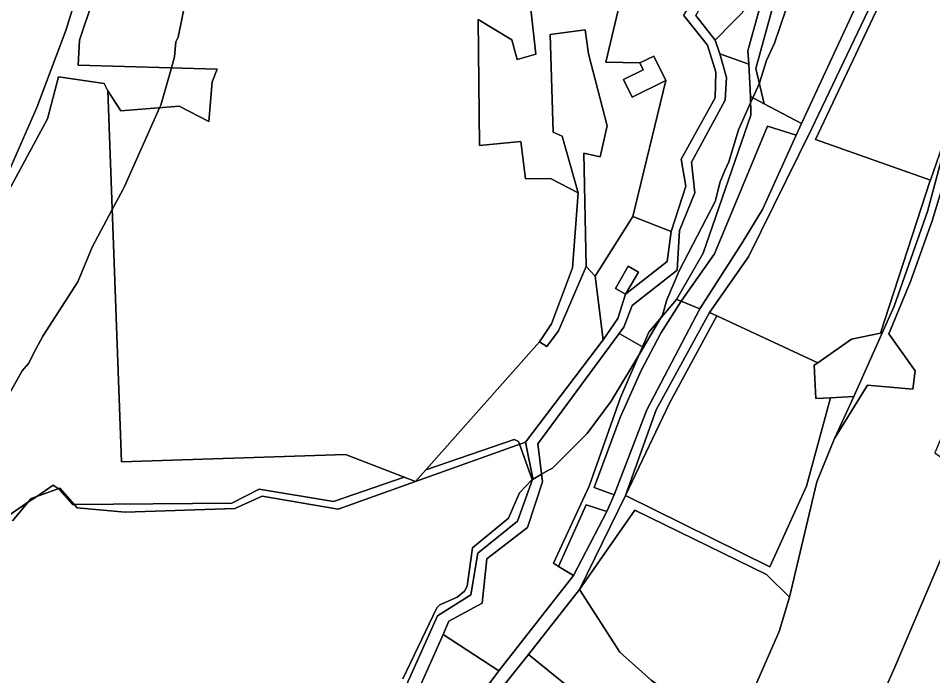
# Model space of a CAD drawing. Extents: x -477304 to -465429, y -1159113 to -1149210.
# Drawn here: x -470664 to -470349.9, y -1155610.6 to -1155384.7 of the extents above; entities that cross this region are included whole.
import ezdxf

# ---------------------------------------------------------------- set-up
doc = ezdxf.new("R2010")
doc.units = 0
for name, color, linetype in [('BPEJ_s', 7, 'Continuous'), ('ostatni_s', 7, 'Continuous'), ('PUPFL_s', 7, 'Continuous'), ('trav_porost_s', 7, 'Continuous'), ('voda_s', 7, 'Continuous')]:
    doc.layers.add(name, color=color, linetype=linetype)

msp = doc.modelspace()

# ---------------------------------------------------------------- linework, layer by layer
at = {"layer": 'BPEJ_s'}
for points in [[(-470398.55, -1155376.24), (-470404.28, -1155393.24), (-470407.05, -1155399.19), (-470409.39, -1155406.84), (-470409.46, -1155407), (-470411.68, -1155411.95), (-470412.49, -1155413.76), (-470416.61, -1155422.98), (-470420.01, -1155434.03), (-470421.28, -1155436.94), (-470422.98, -1155440.83), (-470424.68, -1155447.63), (-470437.01, -1155471.43), (-470441.26, -1155481.42), (-470442.75, -1155486.73), (-470443.28, -1155487.62), (-470450.56, -1155499.82), (-470460.38, -1155516.26), (-470468.67, -1155527.31), (-470480.57, -1155539.21), (-470481.72, -1155539.88), (-470484.31, -1155541.37), (-470486.06, -1155542.37), (-470487.36, -1155543.11), (-470487.53, -1155543.21), (-470491.89, -1155531.07), (-470492.25, -1155530.07), (-470493.16, -1155529.69), (-470493.74, -1155529.44), (-470524.07, -1155539.83), (-470527.63, -1155543.83), (-470531.47, -1155542.36), (-470555.78, -1155550.68), (-470581.28, -1155546.43), (-470590.63, -1155551.32), (-470644.83, -1155551.74), (-470645.09, -1155551.74), (-470645.45, -1155551.75), (-470650.12, -1155546.43), (-470650.35, -1155546.28), (-470652.03, -1155545.16), (-470657.65, -1155548.96), (-470660.82, -1155551.1), (-470667.12, -1155555.36)], [(-470531.99, -1155611.67), (-470520.3, -1155587.23), (-470519.24, -1155586.17), (-470513.29, -1155583.62), (-470510.74, -1155581.49), (-470509.89, -1155579.79), (-470507.98, -1155566.62), (-470495.65, -1155556.42), (-470491.83, -1155547.71), (-470487.53, -1155543.21), (-470487.36, -1155543.11), (-470486.06, -1155542.37), (-470484.31, -1155541.37), (-470481.72, -1155539.88), (-470480.57, -1155539.21), (-470468.67, -1155527.31), (-470460.38, -1155516.26), (-470450.56, -1155499.82), (-470443.28, -1155487.62), (-470442.75, -1155486.73), (-470441.26, -1155481.42), (-470437.01, -1155471.43), (-470424.68, -1155447.63), (-470422.98, -1155440.83), (-470421.28, -1155436.94), (-470420.01, -1155434.03), (-470416.61, -1155422.98), (-470412.49, -1155413.76), (-470411.68, -1155411.95), (-470409.46, -1155407), (-470409.39, -1155406.84), (-470407.05, -1155399.19), (-470404.28, -1155393.24), (-470398.55, -1155376.24)], [(-470606.7, -1155379.41), (-470609.11, -1155391.11), (-470609.96, -1155392.81), (-470610.39, -1155397.91), (-470611.46, -1155401.69), (-470615.07, -1155414.49), (-470615.49, -1155415.44), (-470627.6, -1155442.53), (-470628.17, -1155443.6), (-470631.75, -1155450.36), (-470638.65, -1155463.36), (-470643.54, -1155475.25), (-470655.65, -1155493.95), (-470657.96, -1155498.38), (-470660.53, -1155503.3), (-470662.66, -1155505.85), (-470667.97, -1155515.2), (-470676.68, -1155525.4), (-470687.94, -1155541.12), (-470692.19, -1155548.35), (-470697.35, -1155552.49)], [(-470667.97, -1155515.2), (-470662.66, -1155505.85), (-470660.53, -1155503.3), (-470657.96, -1155498.38), (-470655.65, -1155493.95), (-470643.54, -1155475.25), (-470638.65, -1155463.36), (-470631.75, -1155450.36), (-470628.17, -1155443.6), (-470627.6, -1155442.53), (-470615.49, -1155415.44), (-470615.07, -1155414.49), (-470611.46, -1155401.69), (-470610.39, -1155397.91), (-470609.96, -1155392.81), (-470609.11, -1155391.11), (-470606.7, -1155379.41)], [(-470650.35, -1155546.28), (-470650.12, -1155546.43), (-470645.45, -1155551.75), (-470645.09, -1155551.74), (-470644.83, -1155551.74), (-470590.63, -1155551.32), (-470581.28, -1155546.43), (-470555.78, -1155550.68), (-470531.47, -1155542.36), (-470527.63, -1155543.83), (-470524.07, -1155539.83), (-470493.74, -1155529.44), (-470493.16, -1155529.69), (-470492.25, -1155530.07), (-470491.89, -1155531.07), (-470487.53, -1155543.21)], [(-470487.53, -1155543.21), (-470491.83, -1155547.71), (-470495.65, -1155556.42), (-470507.98, -1155566.62), (-470509.89, -1155579.79), (-470510.74, -1155581.49), (-470513.29, -1155583.62), (-470519.24, -1155586.17), (-470520.3, -1155587.23), (-470531.99, -1155611.67)], [(-470667.12, -1155555.36), (-470660.82, -1155551.1), (-470657.65, -1155548.96), (-470652.03, -1155545.16), (-470650.35, -1155546.28)]]:
    msp.add_lwpolyline(points, dxfattribs=at)
at = {"layer": 'ostatni_s'}
for points in [[(-470397.26, -1155351.79), (-470365.38, -1155323.55), (-470364.73, -1155326.06), (-470363.12, -1155327.34), (-470369.51, -1155334.57), (-470373.6, -1155335.3), (-470383.24, -1155345.43), (-470385.86, -1155348.18), (-470395.74, -1155354.19), (-470402.27, -1155363.58), (-470408.98, -1155379.67), (-470413.4, -1155395.85), (-470413.14, -1155400.39), (-470423.02, -1155396.93), (-470424.6, -1155392.22), (-470412.22, -1155379.51), (-470404.74, -1155360.83)], [(-470413.22, -1155344.8), (-470414.95, -1155356.49), (-470418.11, -1155361.75), (-470426, -1155368.31), (-470435.55, -1155383.56), (-470427.29, -1155393.87), (-470424.42, -1155403.22), (-470424.7, -1155411.96), (-470436.37, -1155433.06), (-470434.69, -1155442.41), (-470439.72, -1155457.91), (-470452.88, -1155452.74), (-470441.55, -1155406.06), (-470445.72, -1155397.64), (-470450.52, -1155400.02), (-470462.21, -1155399.7), (-470453.71, -1155363.9), (-470450.46, -1155345.65), (-470447.75, -1155345.04), (-470445.94, -1155372.47), (-470432.39, -1155367.17), (-470419.36, -1155354.82), (-470418.34, -1155336.88), (-470414.08, -1155336.58)], [(-470415.51, -1155363.96), (-470411.74, -1155358.74), (-470404.74, -1155360.83), (-470412.22, -1155379.51), (-470424.6, -1155392.22), (-470431.3, -1155383.72), (-470423.81, -1155370.57)], [(-470480.82, -1155489.68), (-470473.71, -1155470.41), (-470471.66, -1155444.7), (-470477.19, -1155425.18), (-470480.3, -1155423.86), (-470481.35, -1155390.2), (-470469.32, -1155388.6), (-470468.21, -1155396.94), (-470461.72, -1155421.63), (-470464.18, -1155432.28), (-470469.82, -1155430.98), (-470468.95, -1155469.94), (-470478.44, -1155492.11), (-470482.42, -1155497.41), (-470485.01, -1155495.85)], [(-470377.07, -1155514.66), (-470363.13, -1155483.63), (-470351.74, -1155451.03), (-470342.4, -1155416.52), (-470335.7, -1155391.2), (-470333.32, -1155393.53), (-470340.65, -1155422.94), (-470350.05, -1155454.27), (-470357.59, -1155475.12), (-470365.04, -1155493.1), (-470355.99, -1155505.79), (-470356.7, -1155512.09), (-470372.31, -1155510.76), (-470383.66, -1155529.12)], [(-470456.19, -1155405.71), (-470449.37, -1155402.33), (-470450.52, -1155400.02), (-470445.72, -1155397.64), (-470441.55, -1155406.06), (-470453.17, -1155411.81)], [(-470407.77, -1155414.04), (-470394.98, -1155420.87), (-470396.79, -1155424.86), (-470406.69, -1155421.79), (-470415.64, -1155443.24), (-470424.91, -1155465.59), (-470436.3, -1155481.92), (-470437.96, -1155481.25), (-470428.76, -1155465.38), (-470412.44, -1155417.98), (-470412.51, -1155411.51)], [(-470385.06, -1155515.08), (-470390.06, -1155515.35), (-470390.6, -1155503.9), (-470389.37, -1155503.04), (-470377.79, -1155494.93), (-470367.89, -1155492.83), (-470350.74, -1155440.45), (-470350.7, -1155440.33), (-470342.4, -1155416.52), (-470351.74, -1155451.03), (-470363.13, -1155483.63), (-470377.07, -1155514.66)], [(-470458.13, -1155487.83), (-470463.17, -1155495.16), (-470465.82, -1155473.31), (-470452.88, -1155452.74), (-470439.72, -1155457.91), (-470441.16, -1155468.2), (-470455.43, -1155479.52), (-470450.97, -1155471.89), (-470454.48, -1155469.84), (-470458.94, -1155477.47), (-470455.43, -1155479.52)], [(-470455.43, -1155479.52), (-470458.94, -1155477.47), (-470454.48, -1155469.84), (-470450.97, -1155471.89)], [(-470467.9, -1155545.48), (-470457.12, -1155514.93), (-470449.59, -1155497.58), (-470447.42, -1155492.58), (-470437.96, -1155481.25), (-470436.3, -1155481.92), (-470443.35, -1155492.85), (-470450.04, -1155505.76), (-470457.26, -1155521.89), (-470466.25, -1155545.89), (-470459.35, -1155548.45), (-470461.83, -1155554.19), (-470468.98, -1155551.91), (-470478.44, -1155573.11), (-470480.2, -1155571.89)], [(-470405.83, -1155573.17), (-470393.25, -1155545.44), (-470385.06, -1155515.08), (-470377.07, -1155514.66), (-470383.66, -1155529.12), (-470389.76, -1155543.95), (-470399.09, -1155583.61), (-470407.07, -1155575.86), (-470452.2, -1155553.75), (-470471.3, -1155580.98), (-470455.5, -1155548.7)], [(-470593.35, -1155694.75), (-470612.69, -1155714.53), (-470628.51, -1155732.9), (-470639.2, -1155758.52), (-470638.71, -1155744.71), (-470634.83, -1155738.62), (-470623.64, -1155722.83), (-470596.17, -1155693.58), (-470594.16, -1155678.89), (-470587.29, -1155665.13), (-470573.2, -1155654.25), (-470558.43, -1155644.65), (-470527.59, -1155617.75), (-470518.08, -1155596.37), (-470498.96, -1155608.92), (-470504.35, -1155616.12), (-470509.82, -1155619.91), (-470530.45, -1155637.33), (-470563.37, -1155658.28), (-470577.75, -1155669.32)]]:
    msp.add_lwpolyline(points, close=True, dxfattribs=at)
for points in [[(-470361.05, -1155358.84), (-470391.55, -1155422.72), (-470413.18, -1155466.61), (-470426.56, -1155485.73), (-470444.94, -1155519.17), (-470455.5, -1155548.7), (-470471.3, -1155580.98), (-470488.75, -1155603.33), (-470501.01, -1155618.67), (-470505.4, -1155622.14), (-470527.91, -1155639.95), (-470546.67, -1155651.88), (-470573.86, -1155669.5), (-470591.22, -1155697.17), (-470614.89, -1155720.96), (-470626.39, -1155734.78), (-470640.49, -1155767.59), (-470645.27, -1155778.72), (-470644.5, -1155796.67), (-470642.52, -1155842.38), (-470649.51, -1155881.42), (-470653.36, -1155923.6), (-470643.23, -1155944.14), (-470639.95, -1156003.75)], [(-470504.35, -1155616.12), (-470498.96, -1155608.92), (-470473.3, -1155576.16), (-470461.83, -1155554.19), (-470459.35, -1155548.45), (-470448.13, -1155519.23), (-470429.91, -1155484.52), (-470415.35, -1155461.83), (-470408.38, -1155450.4), (-470396.79, -1155424.86), (-470394.98, -1155420.87), (-470377.05, -1155382.07)]]:
    msp.add_lwpolyline(points, dxfattribs=at)
at = {"layer": 'PUPFL_s'}
for points in [[(-470677.03, -1155459.27), (-470657.65, -1155415.3), (-470647.76, -1155388.89), (-470639.75, -1155363.28)], [(-470633.93, -1155365.11), (-470642.96, -1155392.15), (-470643.45, -1155400.79), (-470595.74, -1155402.13), (-470597.46, -1155406.53), (-470598.61, -1155420.19), (-470608.77, -1155414.92), (-470628.86, -1155416.47), (-470633.25, -1155409.63), (-470634.56, -1155407.09), (-470650.25, -1155404.74), (-470653.95, -1155419.23), (-470668.78, -1155446.62)], [(-470668.78, -1155446.62), (-470653.95, -1155419.23), (-470650.25, -1155404.74), (-470634.56, -1155407.09), (-470633.25, -1155409.63), (-470628.57, -1155537.05), (-470551.69, -1155534.6), (-470527.63, -1155543.83), (-470554.19, -1155553.34), (-470580.25, -1155548.87), (-470589.63, -1155553.09), (-470627.3, -1155554.44), (-470643.8, -1155552.91), (-470649.8, -1155546.08), (-470659.65, -1155549.69), (-470665.98, -1155557.32)], [(-470665.98, -1155557.32), (-470659.65, -1155549.69), (-470649.8, -1155546.08), (-470643.8, -1155552.91), (-470627.3, -1155554.44), (-470589.63, -1155553.09), (-470580.25, -1155548.87), (-470554.19, -1155553.34), (-470527.63, -1155543.83), (-470489.85, -1155530.34), (-470487.23, -1155542.76), (-470492.55, -1155557.46), (-470506.17, -1155568.43), (-470508.55, -1155582.81), (-470520.08, -1155590.01), (-470531.65, -1155615.76)]]:
    msp.add_lwpolyline(points, dxfattribs=at)
for points in [[(-470527.63, -1155543.83), (-470485.01, -1155495.85), (-470482.42, -1155497.41), (-470478.44, -1155492.11), (-470468.95, -1155469.94), (-470465.82, -1155473.31), (-470463.17, -1155495.16), (-470489.85, -1155530.34)], [(-470489.06, -1155559.67), (-470483.99, -1155543.98), (-470485.62, -1155530.85), (-470457.59, -1155493.04), (-470449.59, -1155497.58), (-470457.12, -1155514.93), (-470467.9, -1155545.48), (-470480.2, -1155571.89), (-470478.44, -1155573.11), (-470473.3, -1155576.16), (-470498.96, -1155608.92), (-470518.08, -1155596.37), (-470516.09, -1155591.89), (-470504.66, -1155585.64), (-470503.04, -1155570.41)]]:
    msp.add_lwpolyline(points, close=True, dxfattribs=at)
at = {"layer": 'trav_porost_s'}
for points in [[(-470394.29, -1155356.59), (-470398.39, -1155363.53), (-470403.99, -1155377.68), (-470410.68, -1155401.89), (-470407.77, -1155414.04), (-470412.51, -1155411.51), (-470413.14, -1155400.39), (-470413.4, -1155395.85), (-470408.98, -1155379.67), (-470402.27, -1155363.58), (-470395.74, -1155354.19), (-470385.86, -1155348.18), (-470383.24, -1155345.43), (-470378.14, -1155350.23), (-470368.5, -1155340.1), (-470368.01, -1155340.64), (-470361.9, -1155349.28), (-470364.35, -1155354.31), (-470375.52, -1155352.04), (-470380.59, -1155361.91)], [(-470357.3, -1155354.39), (-470353.31, -1155358.34), (-470359.61, -1155361.46), (-470390.24, -1155426.38), (-470350.7, -1155440.33), (-470350.74, -1155440.45), (-470367.89, -1155492.83), (-470377.79, -1155494.93), (-470389.37, -1155503.04), (-470424.1, -1155486.87), (-470426.56, -1155485.73), (-470413.18, -1155466.61), (-470391.55, -1155422.72), (-470361.05, -1155358.84)], [(-470377.05, -1155382.07), (-470394.98, -1155420.87), (-470407.77, -1155414.04), (-470410.68, -1155401.89), (-470403.99, -1155377.68), (-470398.39, -1155363.53), (-470394.29, -1155356.59), (-470380.59, -1155361.91), (-470375.52, -1155352.04), (-470364.35, -1155354.31)], [(-470353.31, -1155358.34), (-470339.27, -1155372.22), (-470333.56, -1155378.91), (-470335.7, -1155391.2), (-470342.4, -1155416.52), (-470350.7, -1155440.33), (-470390.24, -1155426.38), (-470359.61, -1155361.46)], [(-470423.02, -1155396.93), (-470413.14, -1155400.39), (-470412.51, -1155411.51), (-470412.44, -1155417.98), (-470428.76, -1155465.38), (-470437.96, -1155481.25), (-470447.42, -1155492.58), (-470449.59, -1155497.58), (-470457.59, -1155493.04), (-470455.97, -1155490.85), (-470453.13, -1155483.38), (-470437.75, -1155471.27), (-470436.86, -1155457.65), (-470431.65, -1155444.66), (-470432.75, -1155434.08), (-470421.17, -1155412.77), (-470420.76, -1155405.05)], [(-470429.91, -1155484.52), (-470436.3, -1155481.92), (-470424.91, -1155465.59), (-470415.64, -1155443.24), (-470406.69, -1155421.79), (-470396.79, -1155424.86), (-470408.38, -1155450.4), (-470415.35, -1155461.83)], [(-470466.25, -1155545.89), (-470457.26, -1155521.89), (-470450.04, -1155505.76), (-470443.35, -1155492.85), (-470436.3, -1155481.92), (-470429.91, -1155484.52), (-470448.13, -1155519.23), (-470459.35, -1155548.45)], [(-470440.33, -1155516.94), (-470455.5, -1155548.7), (-470444.94, -1155519.17), (-470426.56, -1155485.73), (-470424.1, -1155486.87)], [(-470440.33, -1155516.94), (-470424.1, -1155486.87), (-470389.37, -1155503.04), (-470390.6, -1155503.9), (-470390.06, -1155515.35), (-470385.06, -1155515.08), (-470393.25, -1155545.44), (-470405.83, -1155573.17), (-470455.5, -1155548.7)], [(-470384.92, -1155679.82), (-470387.53, -1155662.94), (-470379.3, -1155644.47), (-470362.95, -1155607.7), (-470347.22, -1155570.81), (-470335.85, -1155544.31), (-470336.47, -1155560.9), (-470323.16, -1155568.4), (-470326.35, -1155585.16), (-470342.27, -1155657.73), (-470359.04, -1155730.81), (-470372.21, -1155726.03)], [(-470473.3, -1155576.16), (-470478.44, -1155573.11), (-470468.98, -1155551.91), (-470461.83, -1155554.19)], [(-470457.43, -1155602.45), (-470471.3, -1155580.98), (-470452.2, -1155553.75), (-470407.07, -1155575.86), (-470399.09, -1155583.61), (-470402.65, -1155595.4), (-470410.84, -1155613.92), (-470428.74, -1155625.14), (-470446.64, -1155612.11)], [(-470417.3, -1155632.85), (-470424.81, -1155654.83), (-470450.04, -1155634.71), (-470488.75, -1155603.33), (-470471.3, -1155580.98), (-470457.43, -1155602.45), (-470446.64, -1155612.11), (-470428.74, -1155625.14), (-470410.84, -1155613.92)], [(-470488.75, -1155603.33), (-470450.04, -1155634.71), (-470468.1, -1155650.19), (-470501.01, -1155618.67)]]:
    msp.add_lwpolyline(points, close=True, dxfattribs=at)
for points in [[(-470639.75, -1155363.28), (-470647.76, -1155388.89), (-470657.65, -1155415.3), (-470677.03, -1155459.27), (-470694.5, -1155520.04), (-470729.4, -1155546.99), (-470758.18, -1155476.61), (-470763.02, -1155475.87), (-470759.85, -1155466.47), (-470752.18, -1155443.73), (-470750.84, -1155433.27), (-470720.28, -1155345.48)], [(-470453.71, -1155363.9), (-470462.21, -1155399.7), (-470450.52, -1155400.02), (-470449.37, -1155402.33), (-470456.19, -1155405.71), (-470453.17, -1155411.81), (-470441.55, -1155406.06), (-470452.88, -1155452.74), (-470465.82, -1155473.31), (-470468.95, -1155469.94), (-470469.82, -1155430.98), (-470464.18, -1155432.28), (-470461.72, -1155421.63), (-470468.21, -1155396.94), (-470469.32, -1155388.6), (-470481.35, -1155390.2), (-470480.3, -1155423.86), (-470477.19, -1155425.18), (-470471.66, -1155444.7), (-470481.21, -1155439.76), (-470489.83, -1155439.89), (-470491.4, -1155426.99), (-470505.56, -1155428.37), (-470506.06, -1155385.07), (-470494.49, -1155392.06), (-470492.72, -1155398.79), (-470486.31, -1155397.03), (-470489.83, -1155364.94)], [(-470489.83, -1155364.94), (-470486.31, -1155397.03), (-470492.72, -1155398.79), (-470494.49, -1155392.06), (-470506.06, -1155385.07), (-470505.56, -1155428.37), (-470491.4, -1155426.99), (-470489.83, -1155439.89), (-470481.21, -1155439.76), (-470471.66, -1155444.7), (-470473.71, -1155470.41), (-470480.82, -1155489.68), (-470485.01, -1155495.85), (-470527.63, -1155543.83), (-470551.69, -1155534.6), (-470628.57, -1155537.05), (-470633.25, -1155409.63), (-470628.86, -1155416.47), (-470608.77, -1155414.92), (-470598.61, -1155420.19), (-470597.46, -1155406.53), (-470595.74, -1155402.13), (-470643.45, -1155400.79), (-470642.96, -1155392.15), (-470633.93, -1155365.11)], [(-470410.84, -1155613.92), (-470402.65, -1155595.4), (-470399.09, -1155583.61), (-470389.76, -1155543.95), (-470383.66, -1155529.12), (-470372.31, -1155510.76), (-470356.7, -1155512.09), (-470355.99, -1155505.79), (-470365.04, -1155493.1), (-470357.59, -1155475.12), (-470350.05, -1155454.27), (-470340.65, -1155422.94), (-470333.32, -1155393.53), (-470304.13, -1155423.46), (-470315.46, -1155451.13), (-470326.65, -1155479.24), (-470337.56, -1155506.11), (-470349.14, -1155534.03), (-470335.35, -1155543.9), (-470335.85, -1155544.31), (-470347.22, -1155570.81), (-470362.95, -1155607.7), (-470379.3, -1155644.47)]]:
    msp.add_lwpolyline(points, dxfattribs=at)
at = {"layer": 'voda_s'}
for points in [[(-470531.65, -1155615.76), (-470520.08, -1155590.01), (-470508.55, -1155582.81), (-470506.17, -1155568.43), (-470492.55, -1155557.46), (-470487.23, -1155542.76), (-470489.85, -1155530.34), (-470463.17, -1155495.16), (-470458.13, -1155487.83), (-470455.43, -1155479.52), (-470441.16, -1155468.2), (-470439.72, -1155457.91), (-470434.69, -1155442.41), (-470436.37, -1155433.06), (-470424.7, -1155411.96), (-470424.42, -1155403.22), (-470427.29, -1155393.87), (-470435.55, -1155383.56)], [(-470431.3, -1155383.72), (-470424.6, -1155392.22), (-470423.02, -1155396.93), (-470420.76, -1155405.05), (-470421.17, -1155412.77), (-470432.75, -1155434.08), (-470431.65, -1155444.66), (-470436.86, -1155457.65), (-470437.75, -1155471.27), (-470453.13, -1155483.38), (-470455.97, -1155490.85), (-470457.59, -1155493.04), (-470485.62, -1155530.85), (-470483.99, -1155543.98), (-470489.06, -1155559.67), (-470503.04, -1155570.41), (-470504.66, -1155585.64), (-470516.09, -1155591.89), (-470518.08, -1155596.37), (-470527.59, -1155617.75)]]:
    msp.add_lwpolyline(points, dxfattribs=at)

doc.saveas('drawing.dxf')
